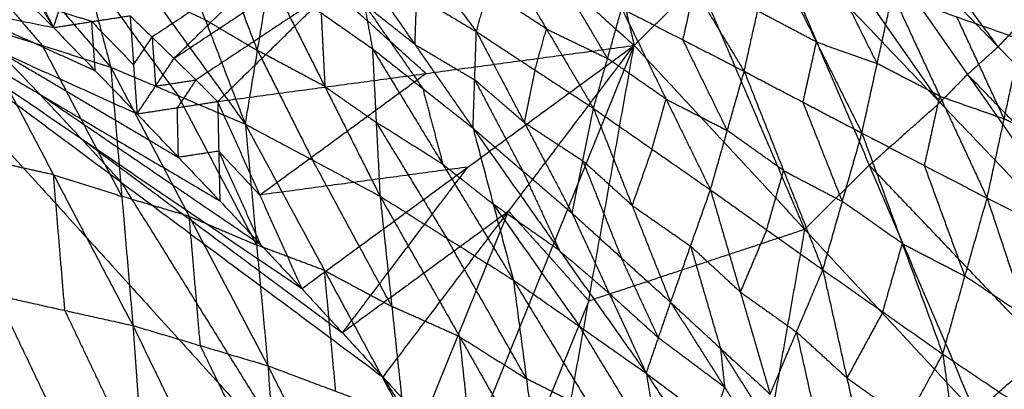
# Model space of a CAD drawing. Header units: millimetres. Extents: x -106 to 110, y -96 to 120.
# Tile 988 of 1020: x 73.66 to 80.92, y 79.67 to 82.4. Entities that reach past the tile are written whole.
import ezdxf

# ---------------------------------------------------------------- set-up
doc = ezdxf.new("R2010")
doc.units = ezdxf.units.MM
doc.header["$MEASUREMENT"] = 0
doc.layers.add('Default', color=7, linetype='Continuous', true_color=0x000000)

msp = doc.modelspace()

# ---------------------------------------------------------------- linework, layer by layer
at = {"layer": 'Default'}
for points in [[(80.5449, 84.6646, 12.0808), (81.9166, 83.2471, 12.0811), (83.2883, 81.8296, 12.0813)], [(80.5449, 84.6646, 12.0808), (81.9477, 83.2772, 11.9289), (83.3504, 81.8898, 11.777)], [(80.4246, 84.5723, 11.6413), (81.8298, 83.1795, 11.4786), (83.2351, 81.7867, 11.3159)], [(80.4246, 84.5723, 11.6413), (81.8875, 83.231, 11.7092), (83.3504, 81.8898, 11.777)], [(80.4991, 84.5981, 12.359), (81.819, 83.1438, 12.3865), (83.139, 81.6895, 12.4141)], [(80.4991, 84.5981, 12.359), (81.8937, 83.2139, 12.2201), (83.2883, 81.8296, 12.0813)], [(80.3751, 84.4511, 12.657), (81.6395, 82.9613, 12.7043), (82.9039, 81.4714, 12.7516)], [(80.3751, 84.4511, 12.657), (81.7571, 83.0703, 12.5355), (83.139, 81.6895, 12.4141)], [(77.6963, 84.355, 13.6356), (77.9443, 83.2805, 13.6112), (78.1923, 82.206, 13.5869)], [(80.1122, 84.2698, 11.3632), (81.5057, 82.8729, 11.2066), (82.8993, 81.476, 11.05)], [(80.1122, 84.2698, 11.3632), (81.6736, 83.0282, 11.3396), (83.2351, 81.7867, 11.3159)], [(80.173, 84.2255, 12.9533), (81.3804, 82.7034, 13.0098), (82.5878, 81.1812, 13.0663)], [(80.173, 84.2255, 12.9533), (81.5384, 82.8485, 12.8524), (82.9039, 81.4714, 12.7516)], [(72.6951, 83.9544, 10.0165), (73.515, 83.0003, 9.0582), (74.3349, 82.0462, 8.0999)], [(79.8962, 83.9273, 13.2236), (81.0476, 82.3774, 13.2768), (82.1991, 80.8274, 13.3301)], [(79.8962, 83.9273, 13.2236), (81.242, 82.5542, 13.145), (82.5878, 81.1812, 13.0663)], [(80.8749, 82.1963, 13.3865), (80.2992, 82.9713, 13.3599), (79.7234, 83.7462, 13.3333)], [(74.8025, 82.1109, 12.67), (75.6252, 82.9204, 13.1127), (76.4479, 83.7299, 13.5554)], [(80.8432, 83.6111, 11.2314), (80.9444, 82.93, 11.0716), (81.0455, 82.249, 10.9117)], [(73.9389, 83.54, 10.3422), (74.1369, 82.7931, 9.2211), (74.3349, 82.0462, 8.0999)], [(73.9389, 83.54, 10.3422), (74.6331, 82.5827, 9.3886), (75.3273, 81.6255, 8.4349)], [(79.5507, 83.5652, 13.443), (80.6494, 81.993, 13.4797), (81.748, 80.4208, 13.5163)], [(79.5507, 83.5652, 13.443), (80.8749, 82.1963, 13.3865), (82.1991, 80.8274, 13.3301)], [(74.8025, 82.1109, 12.67), (75.8079, 82.7777, 13.118), (76.8134, 83.4446, 13.566)], [(75.1232, 81.7926, 12.6759), (75.9683, 82.6186, 13.1209), (76.8134, 83.4446, 13.566)], [(76.8134, 83.4446, 13.566), (77.5028, 82.8253, 13.5765), (78.1923, 82.206, 13.5869)], [(76.2833, 83.3136, 10.5052), (76.6565, 82.8109, 10.5817), (77.0297, 82.3083, 10.6581)], [(80.4465, 81.7853, 13.5523), (79.8972, 82.5714, 13.5339), (79.3479, 83.3575, 13.5156)], [(73.0118, 83.1591, 8.8805), (73.4217, 82.6821, 8.4014), (73.8317, 82.205, 7.9222)], [(74.7349, 83.1665, 10.5149), (75.0311, 82.396, 9.4749), (75.3273, 81.6255, 8.4349)], [(78.2684, 83.2278, 10.7238), (78.636, 82.6216, 10.7149), (79.0036, 82.0154, 10.7059)], [(78.1923, 82.206, 13.5869), (78.6687, 82.6779, 13.5876), (79.1451, 83.1498, 13.5882)], [(79.1451, 83.1498, 13.5882), (79.9256, 81.3225, 13.582), (80.7062, 79.4951, 13.5757)], [(79.1451, 83.1498, 13.5882), (80.4465, 81.7853, 13.5523), (81.748, 80.4208, 13.5163)], [(73.2917, 82.9687, 12.4242), (73.6024, 82.6533, 12.4242), (73.9131, 82.3379, 12.4242)], [(73.2917, 82.9687, 12.4242), (73.6024, 82.6533, 12.4242), (73.9131, 82.3379, 12.4242)], [(75.6252, 82.9204, 13.1127), (75.1327, 82.5943, 12.8895), (74.6402, 82.2681, 12.6662)], [(75.4173, 82.1683, 9.5428), (75.2692, 82.5535, 10.0628), (75.1211, 82.9388, 10.5828)], [(77.0297, 82.3083, 10.6581), (77.1146, 82.611, 10.6257), (77.1996, 82.9136, 10.5934)], [(77.1996, 82.9136, 10.5934), (77.5463, 82.3276, 10.6566), (77.8931, 81.7416, 10.7198)], [(79.0036, 82.0154, 10.7059), (79.1024, 82.4597, 10.7492), (79.2012, 82.904, 10.7925)], [(79.2012, 82.904, 10.7925), (79.5361, 82.2318, 10.7692), (79.871, 81.5595, 10.7459)], [(76.1454, 82.8335, 10.5725), (76.2046, 82.5079, 10.6647), (76.2637, 82.1823, 10.7568)], [(76.1454, 82.8335, 10.5725), (76.5754, 82.2148, 10.7062), (77.0053, 81.5962, 10.84)], [(76.1454, 82.8335, 10.5725), (76.5876, 82.5709, 10.6153), (77.0297, 82.3083, 10.6581)], [(73.6714, 82.742, 12.4808), (73.7922, 82.5399, 12.4525), (73.9131, 82.3379, 12.4242)], [(74.1369, 82.7931, 9.2211), (74.484, 82.3145, 8.7442), (74.8311, 81.8358, 8.2674)], [(79.9837, 82.0719, 10.7979), (79.8163, 82.4081, 10.8095), (79.6488, 82.7442, 10.8212)], [(73.7507, 82.6619, 12.481), (73.8319, 82.4999, 12.4526), (73.9131, 82.3379, 12.4242)], [(75.3273, 81.6255, 8.4349), (75.4173, 82.1683, 9.5428), (75.5072, 82.7111, 10.6508)], [(75.5072, 82.7111, 10.6508), (75.8855, 82.4467, 10.7038), (76.2637, 82.1823, 10.7568)], [(75.5072, 82.7111, 10.6508), (75.9134, 81.9029, 9.7021), (76.3196, 81.0947, 8.7534)], [(77.9969, 82.11, 10.6886), (77.8236, 82.403, 10.657), (77.6502, 82.6959, 10.6254)], [(79.4492, 80.8506, 13.5813), (79.0589, 81.7642, 13.5844), (78.6687, 82.6779, 13.5876)], [(72.4912, 82.6273, 12.0172), (73.2021, 82.4826, 12.2207), (73.9131, 82.3379, 12.4242)], [(72.4912, 82.6273, 12.0172), (73.51, 82.1645, 12.2207), (74.5288, 81.7016, 12.4242)], [(72.4912, 82.6273, 12.0172), (73.8151, 81.8436, 12.2207), (75.139, 81.0599, 12.4242)], [(72.4912, 82.6273, 12.0172), (74.1173, 81.5201, 12.2207), (75.7434, 80.4128, 12.4242)], [(72.4912, 82.6273, 12.0172), (74.4167, 81.1939, 12.2207), (76.3422, 79.7605, 12.4242)], [(72.4912, 82.6273, 12.0172), (75.7845, 78.9937, 12.0172), (79.0779, 75.36, 12.0172)], [(73.9131, 82.3379, 12.4242), (73.9516, 82.4593, 12.4819), (73.9902, 82.5808, 12.5395)], [(74.6331, 82.5827, 9.3886), (74.8321, 82.4894, 9.4317), (75.0311, 82.396, 9.4749)], [(75.9683, 82.6186, 13.1209), (75.4655, 82.2852, 12.897), (74.9628, 81.9517, 12.673)], [(76.6577, 81.9993, 13.1314), (76.313, 82.3089, 13.1262), (75.9683, 82.6186, 13.1209)], [(77.5463, 82.3276, 10.6566), (77.3305, 82.4693, 10.6412), (77.1146, 82.611, 10.6257)], [(78.5522, 82.2468, 10.6817), (78.5941, 82.4342, 10.6983), (78.636, 82.6216, 10.7149)], [(79.871, 81.5595, 10.7459), (79.9837, 82.0719, 10.7979), (80.0964, 82.5844, 10.8499)], [(80.0964, 82.5844, 10.8499), (80.4451, 81.8321, 10.8213), (80.7939, 81.0799, 10.7927)], [(80.0964, 82.5844, 10.8499), (80.5709, 82.4167, 10.8808), (81.0455, 82.249, 10.9117)], [(76.2046, 82.5079, 10.6647), (76.4196, 82.1985, 10.7315), (76.6345, 81.8892, 10.7984)], [(76.5754, 82.2148, 10.7062), (76.39, 82.3614, 10.6854), (76.2046, 82.5079, 10.6647)], [(76.5876, 82.5709, 10.6153), (76.5815, 82.3929, 10.6608), (76.5754, 82.2148, 10.7062)], [(73.2021, 82.4826, 12.2207), (73.7115, 82.2512, 12.3225), (74.2209, 82.0197, 12.4242)], [(74.1955, 82.3817, 12.5433), (74.0735, 82.4205, 12.5126), (73.9516, 82.4593, 12.4819)], [(75.8855, 82.4467, 10.7038), (75.8995, 82.1748, 10.203), (75.9134, 81.9029, 9.7021)], [(77.8931, 81.7416, 10.7198), (77.9969, 82.11, 10.6886), (78.1008, 82.4783, 10.6575)], [(78.1008, 82.4783, 10.6575), (78.4279, 81.81, 10.7126), (78.7549, 81.1417, 10.7677)], [(78.1008, 82.4783, 10.6575), (78.5522, 82.2468, 10.6817), (79.0036, 82.0154, 10.7059)], [(79.5361, 82.2318, 10.7692), (79.3193, 82.3457, 10.7592), (79.1024, 82.4597, 10.7492)], [(73.3285, 82.3639, 7.7445), (73.8317, 82.205, 7.9222), (74.3349, 82.0462, 8.0999)], [(73.3285, 82.3639, 7.7445), (73.9136, 81.2522, 7.1208), (74.4986, 80.1404, 6.497)], [(73.9131, 82.3379, 12.4242), (74.1955, 82.3817, 12.5433), (74.4779, 82.4254, 12.6624)], [(74.1955, 82.3817, 12.5433), (74.3494, 82.2226, 12.5433), (74.5033, 82.0635, 12.5433)], [(74.2209, 82.0197, 12.4242), (74.2082, 82.2007, 12.4838), (74.1955, 82.3817, 12.5433)], [(74.4779, 82.4254, 12.6624), (74.5033, 82.0635, 12.5433), (74.5288, 81.7016, 12.4242)], [(74.4779, 82.4254, 12.6624), (74.6402, 82.2681, 12.6662), (74.8025, 82.1109, 12.67)], [(75.0311, 82.396, 9.4749), (75.2242, 82.2821, 9.5089), (75.4173, 82.1683, 9.5428)], [(80.9197, 81.6644, 10.8522), (80.7453, 82.0406, 10.8665), (80.5709, 82.4167, 10.8808)], [(81.0476, 82.3774, 13.2768), (80.9613, 82.2868, 13.3317), (80.8749, 82.1963, 13.3865)], [(73.9131, 82.3379, 12.4242), (74.2209, 82.0197, 12.4242), (74.5288, 81.7016, 12.4242)], [(73.9131, 82.3379, 12.4242), (74.2209, 82.0197, 12.4242), (74.5288, 81.7016, 12.4242)], [(77.0053, 81.5962, 10.84), (77.0175, 81.9522, 10.749), (77.0297, 82.3083, 10.6581)], [(77.0297, 82.3083, 10.6581), (77.3823, 81.6387, 10.783), (77.7349, 80.9691, 10.9078)], [(77.0297, 82.3083, 10.6581), (77.4614, 82.025, 10.6889), (77.8931, 81.7416, 10.7198)], [(77.4614, 82.025, 10.6889), (77.5038, 82.1763, 10.6727), (77.5463, 82.3276, 10.6566)], [(77.5463, 82.3276, 10.6566), (77.7716, 82.2188, 10.6726), (77.9969, 82.11, 10.6886)], [(74.5033, 82.0635, 12.5433), (74.5718, 82.1658, 12.6048), (74.6402, 82.2681, 12.6662)], [(74.6402, 82.2681, 12.6662), (74.6529, 82.0872, 12.6067), (74.6657, 81.9062, 12.5471)], [(76.5754, 82.2148, 10.7062), (76.7965, 82.0835, 10.7276), (77.0175, 81.9522, 10.749)], [(78.8793, 81.5786, 10.7368), (78.7157, 81.9127, 10.7092), (78.5522, 82.2468, 10.6817)], [(79.4373, 81.7875, 10.7259), (79.4867, 82.0096, 10.7476), (79.5361, 82.2318, 10.7692)], [(79.5361, 82.2318, 10.7692), (79.7599, 82.1518, 10.7836), (79.9837, 82.0719, 10.7979)], [(80.7939, 81.0799, 10.7927), (80.9197, 81.6644, 10.8522), (81.0455, 82.249, 10.9117)], [(73.51, 82.1645, 12.2207), (74.1719, 81.7726, 12.3225), (74.8339, 81.3807, 12.4242)], [(73.8151, 81.8436, 12.2207), (73.6625, 82.004, 12.2207), (73.51, 82.1645, 12.2207)], [(74.4168, 81.0933, 7.2985), (74.1242, 81.6492, 7.6104), (73.8317, 82.205, 7.9222)], [(75.1232, 81.7926, 12.6759), (76.6577, 81.9993, 13.1314), (78.1923, 82.206, 13.5869)], [(75.4173, 82.1683, 9.5428), (75.6204, 81.7642, 9.0685), (75.8235, 81.3601, 8.5941)], [(75.9134, 81.9029, 9.7021), (75.6653, 82.0356, 9.6225), (75.4173, 82.1683, 9.5428)], [(75.7434, 80.4128, 12.4242), (76.9678, 81.3094, 13.0056), (78.1923, 82.206, 13.5869)], [(76.2637, 82.1823, 10.7568), (76.2917, 81.6385, 9.7551), (76.3196, 81.0947, 8.7534)], [(76.2637, 82.1823, 10.7568), (76.6345, 81.8892, 10.7984), (77.0053, 81.5962, 10.84)], [(76.2637, 82.1823, 10.7568), (76.7831, 81.3292, 9.9084), (77.3025, 80.4761, 9.06)], [(76.3422, 79.7605, 12.4242), (77.2672, 80.9833, 13.0056), (78.1923, 82.206, 13.5869)], [(76.9352, 79.103, 12.4242), (77.5637, 80.6545, 13.0056), (78.1923, 82.206, 13.5869)], [(77.5225, 78.4402, 12.4242), (77.8574, 80.3231, 13.0056), (78.1923, 82.206, 13.5869)], [(78.1923, 82.206, 13.5869), (79.4492, 80.8506, 13.5813), (80.7062, 79.4951, 13.5757)], [(80.6494, 81.993, 13.4797), (80.7621, 82.0946, 13.4331), (80.8749, 82.1963, 13.3865)], [(74.5288, 81.7016, 12.4242), (74.6657, 81.9062, 12.5471), (74.8025, 82.1109, 12.67)], [(74.8025, 82.1109, 12.67), (74.9628, 81.9517, 12.673), (75.1232, 81.7926, 12.6759)], [(78.4279, 81.81, 10.7126), (78.2124, 81.96, 10.7006), (77.9969, 82.11, 10.6886)], [(80.4451, 81.8321, 10.8213), (80.2144, 81.952, 10.8096), (79.9837, 82.0719, 10.7979)], [(74.3349, 82.0462, 8.0999), (74.4168, 81.0933, 7.2985), (74.4986, 80.1404, 6.497)], [(74.3349, 82.0462, 8.0999), (74.8311, 81.8358, 8.2674), (75.3273, 81.6255, 8.4349)], [(74.3349, 82.0462, 8.0999), (74.9139, 80.9453, 7.5098), (75.493, 79.8444, 6.9197)], [(75.4333, 81.1027, 12.5501), (76.0455, 81.551, 12.8407), (76.6577, 81.9993, 13.1314)], [(77.4614, 82.025, 10.6889), (77.4218, 81.8319, 10.736), (77.3823, 81.6387, 10.783)], [(78.7549, 81.1417, 10.7677), (78.8793, 81.5786, 10.7368), (79.0036, 82.0154, 10.7059)], [(79.0036, 82.0154, 10.7059), (79.2934, 81.2836, 10.758), (79.5833, 80.5518, 10.8101)], [(79.0036, 82.0154, 10.7059), (79.4373, 81.7875, 10.7259), (79.871, 81.5595, 10.7459)], [(74.6657, 81.9062, 12.5471), (74.8143, 81.929, 12.61), (74.9628, 81.9517, 12.673)], [(74.9628, 81.9517, 12.673), (74.8944, 81.8494, 12.6115), (74.826, 81.7471, 12.5501)], [(77.0175, 81.9522, 10.749), (77.1938, 81.6174, 10.8115), (77.3701, 81.2826, 10.8739)], [(77.3823, 81.6387, 10.783), (77.1999, 81.7955, 10.766), (77.0175, 81.9522, 10.749)], [(80.6494, 81.993, 13.4797), (80.548, 81.8891, 13.516), (80.4465, 81.7853, 13.5523)], [(81.9735, 80.6241, 13.4232), (81.3115, 81.3085, 13.4514), (80.6494, 81.993, 13.4797)], [(75.9134, 81.9029, 9.7021), (76.1025, 81.7707, 9.7286), (76.2917, 81.6385, 9.7551)], [(76.6345, 81.8892, 10.7984), (76.7088, 81.6092, 10.3534), (76.7831, 81.3292, 9.9084)], [(73.8151, 81.8436, 12.2207), (74.6281, 81.29, 12.3225), (75.4412, 80.7364, 12.4242)], [(74.1173, 81.5201, 12.2207), (73.9662, 81.6819, 12.2207), (73.8151, 81.8436, 12.2207)], [(74.5288, 81.7016, 12.4242), (74.826, 81.7471, 12.5501), (75.1232, 81.7926, 12.6759)], [(75.4101, 80.7349, 7.6773), (75.1206, 81.2854, 7.9723), (74.8311, 81.8358, 8.2674)], [(75.1232, 81.7926, 12.6759), (75.1311, 81.4262, 12.5501), (75.139, 81.0599, 12.4242)], [(75.1232, 81.7926, 12.6759), (75.4333, 81.1027, 12.5501), (75.7434, 80.4128, 12.4242)], [(78.324, 81.4417, 10.7437), (78.3759, 81.6258, 10.7282), (78.4279, 81.81, 10.7126)], [(78.4279, 81.81, 10.7126), (78.6536, 81.6943, 10.7247), (78.8793, 81.5786, 10.7368)], [(79.7271, 81.0556, 10.778), (79.5822, 81.4216, 10.752), (79.4373, 81.7875, 10.7259)], [(79.9256, 81.3225, 13.582), (80.1861, 81.5539, 13.5671), (80.4465, 81.7853, 13.5523)], [(80.3325, 81.3197, 10.7693), (80.3888, 81.5759, 10.7953), (80.4451, 81.8321, 10.8213)], [(80.4451, 81.8321, 10.8213), (80.6824, 81.7483, 10.8367), (80.9197, 81.6644, 10.8522)], [(74.8339, 81.3807, 12.4242), (74.8299, 81.5639, 12.4872), (74.826, 81.7471, 12.5501)], [(77.7349, 80.9691, 10.9078), (77.814, 81.3554, 10.8138), (77.8931, 81.7416, 10.7198)], [(77.8931, 81.7416, 10.7198), (78.1774, 81.0264, 10.8439), (78.4617, 80.3112, 10.9681)], [(77.8931, 81.7416, 10.7198), (78.324, 81.4417, 10.7437), (78.7549, 81.1417, 10.7677)], [(74.5288, 81.7016, 12.4242), (74.8339, 81.3807, 12.4242), (75.139, 81.0599, 12.4242)], [(74.5288, 81.7016, 12.4242), (74.8339, 81.3807, 12.4242), (75.139, 81.0599, 12.4242)], [(76.2917, 81.6385, 9.7551), (76.5514, 81.2119, 9.3309), (76.8111, 80.7854, 8.9067)], [(76.7831, 81.3292, 9.9084), (76.5374, 81.4838, 9.8318), (76.2917, 81.6385, 9.7551)], [(77.3823, 81.6387, 10.783), (77.5981, 81.4971, 10.7984), (77.814, 81.3554, 10.8138)], [(81.3932, 81.4288, 10.8838), (81.1564, 81.5466, 10.868), (80.9197, 81.6644, 10.8522)], [(75.3273, 81.6255, 8.4349), (75.4101, 80.7349, 7.6773), (75.493, 79.8444, 6.9197)], [(75.3273, 81.6255, 8.4349), (75.8235, 81.3601, 8.5941), (76.3196, 81.0947, 8.7534)], [(75.3273, 81.6255, 8.4349), (75.9108, 80.5466, 7.8931), (76.4943, 79.4676, 7.3514)], [(77.0053, 81.5962, 10.84), (77.1539, 81.0361, 9.95), (77.3025, 80.4761, 9.06)], [(77.0053, 81.5962, 10.84), (77.3701, 81.2826, 10.8739), (77.7349, 80.9691, 10.9078)], [(77.0053, 81.5962, 10.84), (77.6435, 80.6925, 10.1022), (78.2817, 79.7888, 9.3645)], [(79.2934, 81.2836, 10.758), (79.0863, 81.4311, 10.7474), (78.8793, 81.5786, 10.7368)], [(74.1173, 81.5201, 12.2207), (75.0801, 80.8034, 12.3225), (76.0428, 80.0867, 12.4242)], [(74.4167, 81.1939, 12.2207), (74.267, 81.357, 12.2207), (74.1173, 81.5201, 12.2207)], [(79.5833, 80.5518, 10.8101), (79.7271, 81.0556, 10.778), (79.871, 81.5595, 10.7459)], [(79.871, 81.5595, 10.7459), (80.1691, 80.745, 10.8043), (80.4671, 79.9304, 10.8626)], [(79.871, 81.5595, 10.7459), (80.3325, 81.3197, 10.7693), (80.7939, 81.0799, 10.7927)], [(75.1311, 81.4262, 12.5501), (74.9825, 81.4035, 12.4872), (74.8339, 81.3807, 12.4242)], [(75.1311, 81.4262, 12.5501), (75.2822, 81.2645, 12.5501), (75.4333, 81.1027, 12.5501)], [(75.4412, 80.7364, 12.4242), (75.2861, 81.0813, 12.4872), (75.1311, 81.4262, 12.5501)], [(78.324, 81.4417, 10.7437), (78.2507, 81.2341, 10.7938), (78.1774, 81.0264, 10.8439)], [(73.9136, 81.2522, 7.1208), (73.663, 81.3079, 7.0161), (73.4123, 81.3636, 6.9114)], [(76.4069, 80.2812, 8.0524), (76.1152, 80.8206, 8.3233), (75.8235, 81.3601, 8.5941)], [(77.814, 81.3554, 10.8138), (77.9561, 80.9978, 10.8759), (78.0983, 80.6402, 10.9379)], [(78.1774, 81.0264, 10.8439), (77.9957, 81.1909, 10.8288), (77.814, 81.3554, 10.8138)], [(76.9678, 81.3094, 13.0056), (76.2006, 81.2061, 12.7778), (75.4333, 81.1027, 12.5501)], [(76.0428, 80.0867, 12.4242), (76.5053, 80.698, 12.7149), (76.9678, 81.3094, 13.0056)], [(76.7831, 81.3292, 9.9084), (76.9685, 81.1826, 9.9292), (77.1539, 81.0361, 9.95)], [(77.3701, 81.2826, 10.8739), (77.5068, 80.9876, 10.4881), (77.6435, 80.6925, 10.1022)], [(79.1691, 80.8467, 10.7889), (79.2313, 81.0652, 10.7734), (79.2934, 81.2836, 10.758)], [(79.2934, 81.2836, 10.758), (79.5103, 81.1696, 10.768), (79.7271, 81.0556, 10.778)], [(79.9256, 81.3225, 13.582), (79.6874, 81.0865, 13.5816), (79.4492, 80.8506, 13.5813)], [(81.2271, 79.958, 13.546), (80.5764, 80.6402, 13.564), (79.9256, 81.3225, 13.582)], [(80.6305, 80.5051, 10.8276), (80.4815, 80.9124, 10.7985), (80.3325, 81.3197, 10.7693)], [(73.9974, 80.2519, 6.2876), (73.9555, 80.752, 6.7042), (73.9136, 81.2522, 7.1208)], [(73.9136, 81.2522, 7.1208), (74.1652, 81.1727, 7.2096), (74.4168, 81.0933, 7.2985)], [(75.7845, 78.9937, 12.0172), (75.1006, 80.0938, 12.1189), (74.4167, 81.1939, 12.2207)], [(78.4617, 80.3112, 10.9681), (78.6083, 80.7265, 10.8679), (78.7549, 81.1417, 10.7677)], [(78.7549, 81.1417, 10.7677), (78.9749, 80.388, 10.8983), (79.1948, 79.6342, 11.0288)], [(78.7549, 81.1417, 10.7677), (79.1691, 80.8467, 10.7889), (79.5833, 80.5518, 10.8101)], [(74.9139, 80.9453, 7.5098), (74.6653, 81.0193, 7.4042), (74.4168, 81.0933, 7.2985)], [(75.139, 81.0599, 12.4242), (75.4412, 80.7364, 12.4242), (75.7434, 80.4128, 12.4242)], [(75.139, 81.0599, 12.4242), (75.4412, 80.7364, 12.4242), (75.7434, 80.4128, 12.4242)], [(76.3196, 81.0947, 8.7534), (76.4069, 80.2812, 8.0524), (76.4943, 79.4676, 7.3514)], [(76.3196, 81.0947, 8.7534), (76.8111, 80.7854, 8.9067), (77.3025, 80.4761, 9.06)], [(76.3196, 81.0947, 8.7534), (76.9069, 80.0579, 8.2731), (77.4941, 79.0211, 7.7929)], [(80.1691, 80.745, 10.8043), (79.9481, 80.9003, 10.7911), (79.7271, 81.0556, 10.778)], [(80.4671, 79.9304, 10.8626), (80.6305, 80.5051, 10.8276), (80.7939, 81.0799, 10.7927)], [(80.7939, 81.0799, 10.7927), (81.0874, 80.1984, 10.8642), (81.3809, 79.3169, 10.9358)], [(80.7939, 81.0799, 10.7927), (81.2674, 80.8442, 10.8243), (81.7409, 80.6085, 10.8559)], [(77.2672, 80.9833, 13.0056), (76.655, 80.535, 12.7149), (76.0428, 80.0867, 12.4242)], [(76.6387, 79.4317, 12.4242), (76.953, 80.2075, 12.7149), (77.2672, 80.9833, 13.0056)], [(77.1539, 81.0361, 9.95), (77.473, 80.5843, 9.5811), (77.7921, 80.1325, 9.2123)], [(77.6435, 80.6925, 10.1022), (77.3987, 80.8643, 10.0261), (77.1539, 81.0361, 9.95)], [(77.2672, 80.9833, 13.0056), (77.4155, 80.8189, 13.0056), (77.5637, 80.6545, 13.0056)], [(78.1774, 81.0264, 10.8439), (78.3929, 80.8765, 10.8559), (78.6083, 80.7265, 10.8679)], [(74.9958, 79.9924, 6.7084), (74.9549, 80.4689, 7.1091), (74.9139, 80.9453, 7.5098)], [(74.9139, 80.9453, 7.5098), (75.162, 80.8401, 7.5936), (75.4101, 80.7349, 7.6773)], [(77.7349, 80.9691, 10.9078), (78.0083, 80.379, 10.1362), (78.2817, 79.7888, 9.3645)], [(77.7349, 80.9691, 10.9078), (78.0983, 80.6402, 10.9379), (78.4617, 80.3112, 10.9681)], [(77.8574, 80.3231, 13.0056), (78.6533, 80.5868, 13.2934), (79.4492, 80.8506, 13.5813)], [(79.1691, 80.8467, 10.7889), (79.072, 80.6173, 10.8436), (78.9749, 80.388, 10.8983)], [(79.4492, 80.8506, 13.5813), (79.2818, 79.9091, 13.2906), (79.1143, 78.9677, 13)], [(77.3983, 79.7486, 8.4265), (77.1047, 80.267, 8.6666), (76.8111, 80.7854, 8.9067)], [(75.9108, 80.5466, 7.8931), (75.6605, 80.6407, 7.7852), (75.4101, 80.7349, 7.6773)], [(77.6435, 80.6925, 10.1022), (77.8259, 80.5357, 10.1192), (78.0083, 80.379, 10.1362)], [(78.6083, 80.7265, 10.8679), (78.7183, 80.3496, 10.9332), (78.8283, 79.9727, 10.9985)], [(78.9749, 80.388, 10.8983), (78.7916, 80.5572, 10.8831), (78.6083, 80.7265, 10.8679)], [(80.0252, 80.2411, 10.8363), (80.0971, 80.493, 10.8203), (80.1691, 80.745, 10.8043)], [(80.1691, 80.745, 10.8043), (80.3998, 80.6251, 10.816), (80.6305, 80.5051, 10.8276)], [(77.5637, 80.6545, 13.0056), (77.7106, 80.4888, 13.0056), (77.8574, 80.3231, 13.0056)], [(78.3717, 80.05, 10.1663), (78.235, 80.3451, 10.5521), (78.0983, 80.6402, 10.9379)], [(75.9936, 79.656, 7.1356), (75.9522, 80.1013, 7.5144), (75.9108, 80.5466, 7.8931)], [(75.9108, 80.5466, 7.8931), (76.1589, 80.4139, 7.9728), (76.4069, 80.2812, 8.0524)], [(79.1948, 79.6342, 11.0288), (79.389, 80.093, 10.9195), (79.5833, 80.5518, 10.8101)], [(79.5833, 80.5518, 10.8101), (79.7604, 79.7538, 10.9542), (79.9375, 78.9558, 11.0983)], [(79.5833, 80.5518, 10.8101), (80.0252, 80.2411, 10.8363), (80.4671, 79.9304, 10.8626)], [(77.3025, 80.4761, 9.06), (77.3983, 79.7486, 8.4265), (77.4941, 79.0211, 7.7929)], [(77.3025, 80.4761, 9.06), (77.7921, 80.1325, 9.2123), (78.2817, 79.7888, 9.3645)], [(77.3025, 80.4761, 9.06), (77.8978, 79.4964, 8.6547), (78.4931, 78.5167, 8.2494)], [(81.0874, 80.1984, 10.8642), (80.8589, 80.3518, 10.8459), (80.6305, 80.5051, 10.8276)], [(75.7434, 80.4128, 12.4242), (76.0428, 80.0867, 12.4242), (76.3422, 79.7605, 12.4242)], [(75.7434, 80.4128, 12.4242), (76.0428, 80.0867, 12.4242), (76.3422, 79.7605, 12.4242)], [(80.7062, 79.4951, 13.5757), (81.2271, 79.958, 13.546), (81.748, 80.4208, 13.5163)], [(73.4962, 80.3633, 6.0782), (73.9974, 80.2519, 6.2876), (74.4986, 80.1404, 6.497)], [(73.4962, 80.3633, 6.0782), (74.077, 79.1436, 5.8297), (74.6579, 77.9239, 5.5812)], [(78.0083, 80.379, 10.1362), (78.19, 80.2145, 10.1512), (78.3717, 80.05, 10.1663)], [(78.9749, 80.388, 10.8983), (79.182, 80.2405, 10.9089), (79.389, 80.093, 10.9195)], [(70.1501, 80.2863, 10.5669), (72.9673, 79.64, 11.292), (75.7845, 78.9937, 12.0172)], [(76.9069, 80.0579, 8.2731), (76.6569, 80.1695, 8.1628), (76.4069, 80.2812, 8.0524)], [(77.8574, 80.3231, 13.0056), (77.5431, 79.5474, 12.7149), (77.2289, 78.7716, 12.4242)], [(78.2817, 79.7888, 9.3645), (78.3717, 80.05, 10.1663), (78.4617, 80.3112, 10.9681)], [(78.4617, 80.3112, 10.9681), (78.8283, 79.9727, 10.9985), (79.1948, 79.6342, 11.0288)], [(78.4617, 80.3112, 10.9681), (78.8596, 79.6846, 10.3209), (79.2574, 79.058, 9.6738)], [(74.5783, 79.0322, 6.0391), (74.2878, 79.642, 6.1634), (73.9974, 80.2519, 6.2876)], [(80.0252, 80.2411, 10.8363), (79.8928, 79.9975, 10.8953), (79.7604, 79.7538, 10.9542)], [(74.4986, 80.1404, 6.497), (74.5783, 79.0322, 6.0391), (74.6579, 77.9239, 5.5812)], [(74.4986, 80.1404, 6.497), (74.9958, 79.9924, 6.7084), (75.493, 79.8444, 6.9197)], [(74.4986, 80.1404, 6.497), (75.0741, 78.955, 6.2726), (75.6495, 77.7695, 6.0481)], [(78.3874, 79.1528, 8.807), (78.0897, 79.6426, 9.0096), (77.7921, 80.1325, 9.2123)], [(76.9942, 79.2444, 7.5722), (76.9505, 79.6511, 7.9227), (76.9069, 80.0579, 8.2731)], [(76.9069, 80.0579, 8.2731), (77.1526, 79.9033, 8.3498), (77.3983, 79.7486, 8.4265)], [(78.8596, 79.6846, 10.3209), (78.6156, 79.8673, 10.2436), (78.3717, 80.05, 10.1663)], [(79.389, 80.093, 10.9195), (79.4776, 79.694, 10.9915), (79.5661, 79.295, 11.0636)], [(79.7604, 79.7538, 10.9542), (79.5747, 79.9234, 10.9368), (79.389, 80.093, 10.9195)], [(75.5712, 78.807, 6.4839), (75.2835, 79.3997, 6.5961), (74.9958, 79.9924, 6.7084)], [(78.8283, 79.9727, 10.9985), (78.8439, 79.8287, 10.6597), (78.8596, 79.6846, 10.3209)], [(79.2261, 79.3461, 10.3513), (79.0272, 79.6594, 10.6749), (78.8283, 79.9727, 10.9985)], [(79.9375, 78.9558, 11.0983), (80.2023, 79.4431, 10.9805), (80.4671, 79.9304, 10.8626)], [(80.4671, 79.9304, 10.8626), (80.5815, 79.1105, 11.0237), (80.6959, 78.2906, 11.1848)], [(80.4671, 79.9304, 10.8626), (80.924, 79.6237, 10.8992), (81.3809, 79.3169, 10.9358)], [(75.493, 79.8444, 6.9197), (75.5712, 78.807, 6.4839), (75.6495, 77.7695, 6.0481)], [(75.493, 79.8444, 6.9197), (75.9936, 79.656, 7.1356), (76.4943, 79.4676, 7.3514)], [(75.493, 79.8444, 6.9197), (76.0711, 78.7049, 6.7301), (76.6492, 77.5653, 6.5404)], [(76.3422, 79.7605, 12.4242), (76.6387, 79.4317, 12.4242), (76.9352, 79.103, 12.4242)], [(76.3422, 79.7605, 12.4242), (77.7101, 77.5602, 12.2207), (79.0779, 75.36, 12.0172)], [(76.3422, 79.7605, 12.4242), (76.6387, 79.4317, 12.4242), (76.9352, 79.103, 12.4242)], [(77.8978, 79.4964, 8.6547), (77.6481, 79.6225, 8.5406), (77.3983, 79.7486, 8.4265)], [(78.2817, 79.7888, 9.3645), (78.3874, 79.1528, 8.807), (78.4931, 78.5167, 8.2494)], [(78.2817, 79.7888, 9.3645), (78.7696, 79.4234, 9.5192), (79.2574, 79.058, 9.6738)], [(78.2817, 79.7888, 9.3645), (78.8825, 78.8813, 9.0426), (79.4833, 77.9737, 8.7207)], [(79.7604, 79.7538, 10.9542), (79.9813, 79.5985, 10.9673), (80.2023, 79.4431, 10.9805)], [(78.7696, 79.4234, 9.5192), (78.8146, 79.554, 9.92), (78.8596, 79.6846, 10.3209)]]:
    msp.add_open_spline(points, degree=2, dxfattribs=at)

doc.saveas('drawing.dxf')
